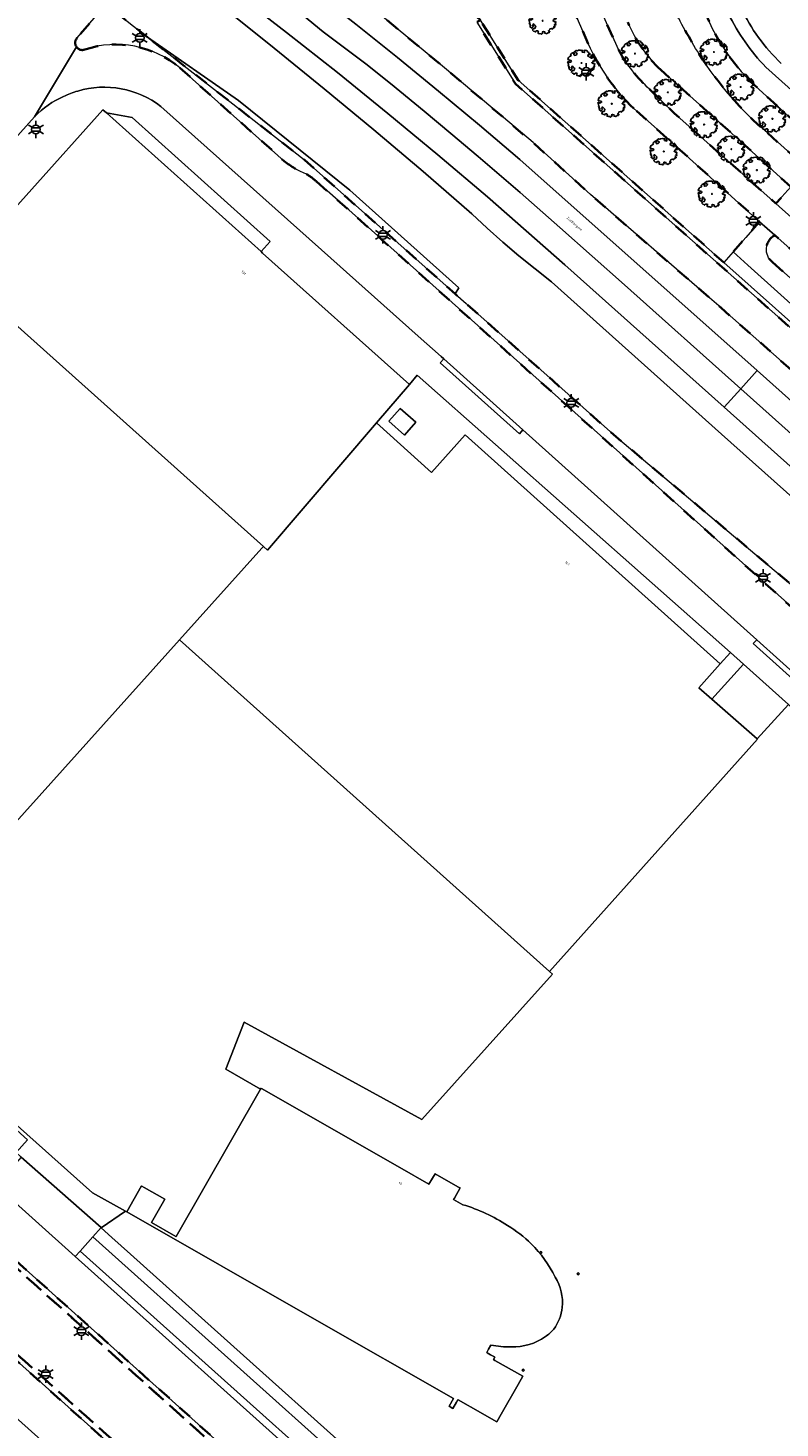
# Model space of a CAD drawing. Extents: x 105780 to 185197, y 477999 to 525027.
# Tile 277 of 562: x 108272 to 108381, y 478286 to 478490. Entities that reach past the tile are written whole.
import ezdxf
from ezdxf.enums import TextEntityAlignment as Align

# ---------------------------------------------------------------- set-up
doc = ezdxf.new("R2010")
doc.units = 0
doc.linetypes.add('XX-HIDDEN', pattern=[4, 2, -2])
for name, color, linetype, lineweight in [('B-GV-GR-BOOM-S', 252, 'Continuous', 25), ('B-GV-GR-HAAG_01-G', 252, 'GR-HAAG1', 13), ('B-GV-GR-MATERIAALGRENS-G', 252, 'XX-HIDDEN', 35), ('B-RO-IE-MEUBILAIR_WEGMEUBILAIR-S', 252, 'Continuous', 25), ('B-RO-IE-TERREINAFSCHEIDING_KUNSTMATIG_SCHUTTING-G', 252, 'IE-TERREINAFSCHEIDING-KUNSTMATIG-DICHT', 18), ('B-XX-KG-KADASTRAAL_BEBOUWING-G', 252, 'Continuous', 20), ('B1-WE-GW-TALUD_KRUIN-G', 252, 'Continuous', 25), ('B1-WE-OG-BEBOUWING-T18', 7, 'Continuous', 18), ('B1-WE-OG-BEBOUWING_LAGE TRAFO-GV', 7, 'Continuous', 18), ('B1-WE-OG-TERREIN_ERF-GV', 252, 'Continuous', 18), ('B1-WE-OG-TOPOGRAFIE-T18', 10, 'Continuous', 18), ('B1-WE-OG-WEG-GV', 7, 'Continuous', 18), ('B1-WE-VH-VERHARDING_ASFALT-GV', 252, 'Continuous', 18), ('B1-WE-VH-VERHARDING_BEDRIJFSVLOERPLAAT-GV', 252, 'Continuous', 18), ('B1-WE-VH-VERHARDING_BETON-GV', 252, 'Continuous', 18), ('B1-WE-VH-VERHARDING_BETONSTRAATSTEEN-GV', 252, 'Continuous', 18), ('B1-WE-VH-VERHARDING_STRAATBAKSTEEN-GV', 252, 'Continuous', 18), ('B1-WE-VH-VERHARDING_TEGEL-GV', 252, 'Continuous', 18)]:
    doc.layers.add(name, color=color, linetype=linetype, lineweight=lineweight)
doc.styles.add('NLCS-ISO', font='NLCS-ISO.ttf')
doc.styles.add('NLCS-ISO-M200-T18', font='NLCS-ISO.ttf', dxfattribs={"height": 0.36})
doc.linetypes.add('GR-HAAG1', pattern='A,6,[176,NLCS.shx,S=0.125,R=0,X=0,Y=0],-2', length=8)
doc.linetypes.add('IE-TERREINAFSCHEIDING-KUNSTMATIG-DICHT', pattern='A,8,-1,[82,NLCS.SHX,S=0.75,R=90,X=0,Y=0],-1', length=10)

# ---------------------------------------------------------------- blocks, each defined once
blk = doc.blocks.new('B-SIE-WEG_LICHTMAST-SO')
at = {"ltscale": 0.1}
for p, q in [((-1.1, 0.63), (-2.19, 1.27)), ((0, 1.27), (0, 2.53)), ((1.1, 0.63), (2.19, 1.27)), ((-1.1, -0.63), (-2.19, -1.27)), ((0, -1.27), (0, -2.53)), ((1.1, -0.63), (2.19, -1.27))]:
    blk.add_line(p, q, dxfattribs=at)
at = {"flags": 128}
for points in [[(-1.16, 0.5), (1.16, 0.5)], [(-1.16, -0.5), (1.16, -0.5)]]:
    blk.add_lwpolyline(points, dxfattribs=at)
at = {"ltscale": 0.1}
blk.add_circle((0, 0), 1.27, dxfattribs=at)
at = {"style": 'NLCS-ISO'}
blk.add_attdef('TYPE', text='', height=1.8, dxfattribs=at).set_placement((0, 2.53), align=Align.BOTTOM_CENTER)
blk = doc.blocks.new('B-SGR-BOOM_06')
at = {"linetype": 'Continuous', "flags": 128}
blk.add_lwpolyline([(1.08, 1.41), (1.01, 1.58), (0.88, 1.63), (0.78, 1.81), (0.51, 1.88), (0.34, 1.81), (0.44, 1.71), (0.43, 1.52), (0.09, 1.59), (0.14, 1.73), (0.07, 1.88), (-0.06, 1.84), (-0.19, 1.88), (-0.46, 1.86), (-0.6, 1.79), (-0.78, 1.83), (-1.02, 1.64), (-0.85, 1.56), (-0.8, 1.46), (-0.63, 1.37), (-0.8, 1.16), (-1.02, 1.11), (-1.17, 1.24), (-1.05, 1.29), (-1.15, 1.54), (-1.45, 1.37), (-1.6, 1.21), (-1.52, 1.14), (-1.6, 1.01), (-1.77, 0.94), (-1.89, 0.82), (-2, 0.49), (-1.55, 0.37), (-1.48, 0.22), (-1.6, 0.12), (-1.8, 0.12), (-1.84, 0.22), (-2.04, 0.15), (-1.9, -0.07), (-1.97, -0.15), (-1.89, -0.22), (-1.95, -0.4), (-1.81, -0.47), (-1.89, -0.62), (-1.77, -0.64), (-1.72, -0.68), (-1.85, -0.84), (-1.57, -1.07), (-1.47, -0.97), (-1.38, -0.79), (-1.45, -0.7), (-1.37, -0.47), (-1.25, -0.54), (-1.12, -0.7), (-1, -0.8), (-1.12, -1.12), (-1.37, -1.17), (-1.47, -1.36), (-1.33, -1.51), (-1.13, -1.56), (-1.11, -1.61), (-1.08, -1.66), (-0.93, -1.49), (-0.73, -1.49), (-0.63, -1.56), (-0.68, -1.71), (-0.68, -1.84), (-0.46, -1.89), (-0.24, -1.88), (-0.19, -1.98), (-0.09, -1.86), (0.04, -1.79), (-0.02, -1.6), (0.11, -1.56), (0.31, -1.61), (0.34, -1.84), (0.46, -1.83), (0.58, -1.89), (0.83, -1.69), (0.95, -1.74), (0.93, -1.66), (1.06, -1.59), (0.96, -1.49), (0.85, -1.46), (1.03, -1.29), (1.05, -1.19), (1.26, -1.14), (1.42, -1.22), (1.51, -1.12), (1.51, -1.05), (1.65, -1.05), (1.65, -0.95), (1.78, -0.91), (1.78, -0.82), (1.63, -0.82), (1.82, -0.64), (1.7, -0.57), (1.85, -0.62), (1.9, -0.5), (1.82, -0.37), (1.93, -0.18), (1.87, -0.1), (1.7, -0.1), (1.5, 0.03), (1.63, 0.12), (1.75, 0.34), (1.82, 0.24), (1.95, 0.29), (1.87, 0.57), (1.88, 0.75), (1.8, 0.79), (1.67, 1.06), (1.53, 1.21), (1.35, 1.04), (1.47, 0.97), (1.57, 0.72), (1.41, 0.69), (1.33, 0.85), (1.2, 0.82), (1.06, 0.92), (0.9, 1.01), (0.98, 1.07), (0.93, 1.17), (1.01, 1.27), (1.15, 1.22), (1.26, 1.29)], close=True, dxfattribs=at)
blk.add_circle((0, 0), 0.06)
at = {"style": 'NLCS-ISO'}
blk.add_attdef('SOORT', text='', height=0.3, dxfattribs=at).set_placement((0, -0.36), align=Align.TOP_CENTER)

msp = doc.modelspace()

# ---------------------------------------------------------------- linework, layer by layer
at = {"layer": 'B-GV-GR-HAAG_01-G', "flags": 128}
msp.add_lwpolyline([(108286.785, 478477.264), (108283.03, 478477.944), (108305.611, 478457.705), (108306.946, 478459.195)], close=True, dxfattribs=at)
at = {"layer": 'B-GV-GR-MATERIAALGRENS-G', "flags": 128}
for points in [[(108386.89, 478473.579), (108378.873, 478480.901), (108377.162, 478482.463), (108375.692, 478484.021), (108374.375, 478485.639), (108373.754, 478486.477), (108372.573, 478488.297), (108371.491, 478490.274), (108355.767, 478525.436), (108354.751, 478527.708), (108351.456, 478535.075), (108346.711, 478545.686), (108345.928, 478547.44), (108340.614, 478558.82)], [(108345.605, 478521.435), (108344.782, 478523.28), (108343.404, 478526.291), (108338.511, 478537.279), (108337.633, 478539.25), (108337.26, 478540.088), (108334.651, 478538.974), (108335.002, 478538.066), (108340.76, 478525.161), (108342.118, 478522.089), (108342.977, 478520.207), (108357.851, 478487.094)], [(108316.742, 478524.308), (108307.576, 478519.275), (108337.643, 478491.494), (108343.17, 478482.734), (108373.175, 478456.115), (108374.534, 478457.659), (108376.386, 478459.758), (108378.406, 478462.077), (108362.995, 478475.96), (108360.028, 478478.597)], [(108353.381, 478488.051), (108347.995, 478500.388), (108342.174, 478513.335), (108337.31, 478519.645)], [(108289.031, 478489.012), (108283.997, 478492.951), (108283.862, 478493.057), (108283.866, 478493.061), (108290.692, 478500.616), (108289.563, 478501.49), (108278.765, 478488.914)], [(108313.708, 478467.918), (108318.416, 478463.786), (108482.863, 478316.332), (108499.096, 478301.701), (108500.592, 478303.35), (108500.619, 478303.386), (108500.643, 478303.424), (108500.666, 478303.462), (108500.687, 478303.502), (108500.705, 478303.543), (108500.722, 478303.584), (108500.737, 478303.627), (108500.749, 478303.67), (108500.76, 478303.713), (108500.768, 478303.757), (108500.773, 478303.802), (108500.777, 478303.847), (108500.778, 478303.891), (108500.777, 478303.936), (108500.774, 478303.981), (108500.77, 478304.018), (108500.764, 478304.055), (108500.757, 478304.091), (108500.748, 478304.128), (108500.737, 478304.163), (108500.725, 478304.199), (108500.712, 478304.234), (108500.697, 478304.268), (108500.681, 478304.302), (108500.663, 478304.334), (108500.644, 478304.367), (108500.624, 478304.398), (108500.602, 478304.428), (108500.579, 478304.458), (108500.555, 478304.486), (108486.303, 478317.234), (108490.035, 478321.355), (108478.968, 478330.394), (108468.242, 478339.164), (108457.832, 478347.675), (108424.407, 478375.003), (108420.577, 478378.135), (108400.082, 478394.892), (108392.413, 478401.161), (108357.055, 478431.003), (108348.203, 478438.872), (108335.542, 478450.125), (108333.951, 478451.54), (108311.946, 478471.098), (108289.031, 478489.012)], [(108293.75, 478484.542), (108308.989, 478470.917)], [(108362.33, 478481.407), (108365.927, 478477.938), (108380.772, 478464.729), (108382.952, 478467.164), (108376.239, 478473.258), (108363.979, 478484.232)], [(108379.531, 478475.036), (108385.407, 478469.802), (108386.681, 478471.26)], [(108384.168, 478456.963), (108380.646, 478460.106)], [(108380.307, 478456.152), (108408.06, 478431.469)], [(108182.536, 478374.13), (108184.165, 478372.659), (108192.163, 478365.488), (108319.106, 478251.681), (108326.306, 478259.722), (108199.211, 478373.737), (108195.116, 478377.41)]]:
    msp.add_lwpolyline(points, dxfattribs=at)
for points in [[(108299.235, 478510.12), (108299.622, 478509.82), (108299.657, 478509.792), (108299.728, 478509.736), (108300.091, 478509.456), (108302.479, 478507.603), (108302.127, 478507.154), (108305.093, 478506.766), (108307.949, 478504.507), (108313.818, 478499.865), (108315.445, 478498.578), (108332.708, 478484.281), (108345.326, 478473.612), (108353.723, 478466.04), (108371.102, 478450.956), (108372.777, 478449.482), (108392.752, 478431.852), (108432.177, 478396.738), (108432.252, 478396.672), (108449.343, 478381.87), (108463.723, 478370.04), (108481.381, 478354.433), (108432.124, 478403.598), (108426.304, 478408.066), (108342.758, 478482.205), (108337.114, 478491.2), (108337.643, 478491.494), (108307.576, 478519.275), (108305.602, 478517.187)], [(108215.438, 478358.191), (108209.162, 478351.263), (108309.865, 478260.97), (108316.111, 478267.866)], [(108215.438, 478358.191), (108316.111, 478267.866), (108309.865, 478260.97), (108209.162, 478351.263)]]:
    msp.add_lwpolyline(points, close=True, dxfattribs=at)
for points in [[(108365.659, 478493.567, 0.0213043), (108369.589, 478486.519)], [(108363.979, 478484.232, -0.10548), (108359.143, 478491.19)], [(108278.765, 478488.914, 0.3536282), (108278.645, 478487.602)], [(108278.645, 478487.602, 0.3535059), (108279.903, 478487.209)], [(108279.903, 478487.209, -0.260354), (108293.75, 478484.542)], [(108360.028, 478478.597, -0.096818), (108353.381, 478488.051)], [(108357.851, 478487.094, 0.0788985), (108362.33, 478481.407)], [(108369.589, 478486.519, 0.073697), (108379.531, 478475.036)], [(108308.989, 478470.917, 0.0743497), (108312.245, 478469.009)], [(108312.245, 478469.009, -0.0634525), (108313.708, 478467.918)], [(108380.646, 478460.106, 0.5465508), (108380.307, 478456.152)]]:
    msp.add_lwpolyline(points, format="xyb", dxfattribs=at)
at = {"layer": 'B-RO-IE-TERREINAFSCHEIDING_KUNSTMATIG_SCHUTTING-G', "flags": 128}
msp.add_lwpolyline([(108337.643, 478491.494), (108337.114, 478491.2), (108342.758, 478482.205), (108426.304, 478408.066), (108432.124, 478403.598), (108432.536, 478404.127), (108429.353, 478406.591), (108425.591, 478409.502), (108407.353, 478425.721), (108373.175, 478456.115), (108343.17, 478482.734)], close=True, dxfattribs=at)
at = {"layer": 'B-XX-KG-KADASTRAAL_BEBOUWING-G', "flags": 128}
for points in [[(108305.84, 478457.5), (108305.611, 478457.705), (108283.03, 478477.944), (108282.516, 478478.405), (108261.734, 478455.228), (108261.224, 478454.659), (108305.949, 478414.643), (108306.563, 478414.094), (108322.467, 478432.69), (108327.263, 478438.298)], [(108261.224, 478454.659), (108261.053, 478454.473), (108220.894, 478409.62), (108265.369, 478369.737), (108265.502, 478369.618), (108293.714, 478401.042), (108305.716, 478414.411), (108305.949, 478414.643)], [(108372.654, 478397.53), (108335.412, 478430.946), (108330.502, 478425.476), (108322.467, 478432.69), (108306.563, 478414.094), (108305.949, 478414.643), (108305.716, 478414.411), (108293.714, 478401.042), (108347.714, 478352.588), (108378.097, 478386.541), (108378.07, 478386.565), (108371.436, 478392.352), (108369.512, 478394.031)]]:
    msp.add_lwpolyline(points, close=True, dxfattribs=at)
for points in [[(108264.499, 478335.004), (108281.014, 478320.3), (108285.812, 478317.609), (108285.998, 478317.516), (108288.157, 478321.299), (108288.226, 478321.259), (108288.545, 478321.077), (108291.543, 478319.364), (108289.607, 478315.974), (108293.175, 478313.93), (108293.239, 478313.893), (108305.541, 478335.448), (108300.463, 478338.353), (108303.169, 478345.222), (108329.064, 478331.017), (108348.143, 478352.203), (108347.714, 478352.588), (108293.714, 478401.042), (108265.502, 478369.618)], [(108335.092, 478318.553), (108333.734, 478319.323), (108333.84, 478319.509), (108334.688, 478321), (108334.621, 478321.038), (108334.354, 478321.191), (108331.027, 478323.078), (108330.659, 478322.454), (108330.13, 478321.557), (108325.893, 478323.987), (108305.668, 478335.538), (108305.611, 478335.57), (108305.541, 478335.448), (108293.239, 478313.893), (108293.175, 478313.93), (108289.607, 478315.974), (108291.543, 478319.364), (108288.545, 478321.077), (108288.226, 478321.259), (108288.157, 478321.299), (108285.998, 478317.516), (108313.433, 478301.847), (108333.733, 478290.253), (108333.091, 478289.131), (108333.629, 478288.823), (108334.153, 478289.739), (108334.348, 478290.079), (108334.397, 478290.066), (108337.65, 478288.204), (108338.923, 478287.476), (108340.025, 478286.846), (108340.676, 478287.987), (108343.129, 478292.288), (108343.811, 478293.508), (108339.722, 478295.836), (108339.551, 478295.953), (108339.748, 478296.292), (108339.709, 478296.328), (108339.117, 478296.664), (108338.608, 478296.952), (108338.565, 478296.996), (108338.836, 478297.481), (108339.164, 478298.067)]]:
    msp.add_lwpolyline(points, dxfattribs=at)
for points in [[(108341.589, 478315.52, 0.0721905), (108335.092, 478318.553)], [(108345.066, 478312.853, 0.0624868), (108341.589, 478315.52)], [(108348.549, 478307.981, 0.0855801), (108345.066, 478312.853)], [(108346.603, 478311.598, 1), (108346.309, 478311.598)], [(108346.309, 478311.598, 1), (108346.603, 478311.598)], [(108349.576, 478303.567, 0.1706336), (108348.549, 478307.981)], [(108352.071, 478308.47, 0.9967051), (108351.768, 478308.47)], [(108351.768, 478308.47, 0.9967051), (108352.071, 478308.47)], [(108348.37, 478300.376, 0.1266385), (108349.576, 478303.567)], [(108342.119, 478297.818, 0.1648209), (108347.144, 478299.312)], [(108347.144, 478299.312, 0.0506487), (108348.37, 478300.376)], [(108339.164, 478298.067, 0.0592288), (108342.119, 478297.818)], [(108344.018, 478294.414, 0.9933333), (108343.718, 478294.414)], [(108343.718, 478294.414, 1), (108344.018, 478294.414)]]:
    msp.add_lwpolyline(points, format="xyb", dxfattribs=at)
at = {"layer": 'B1-WE-GW-TALUD_KRUIN-G', "flags": 128}
msp.add_lwpolyline([(108490.035, 478321.355), (108470.67, 478341.986), (108404.057, 478403.222), (108372.825, 478431.037), (108348.039, 478453.304), (108345.612, 478455.172), (108343.234, 478457.101), (108340.905, 478459.09), (108338.629, 478461.139), (108336.406, 478463.245), (108329.28, 478469.401), (108322.092, 478475.484), (108314.842, 478481.493), (108307.531, 478487.428), (108300.159, 478493.287), (108294.76, 478496.804), (108294.811, 478498.925)], dxfattribs=at)
at = {"layer": 'B1-WE-OG-BEBOUWING_LAGE TRAFO-GV', "flags": 128}
msp.add_lwpolyline([(108325.943, 478434.82), (108324.274, 478432.943), (108326.556, 478430.913), (108328.225, 478432.789)], close=True, dxfattribs=at)
at = {"layer": 'B1-WE-OG-TERREIN_ERF-GV'}
for points in [[(108375.714, 478493.292, 0.0968823), (108381.557, 478485.19)], [(108335.092, 478318.553, -0.0721905), (108341.589, 478315.52)], [(108341.589, 478315.52, -0.0624868), (108345.066, 478312.853)], [(108345.066, 478312.853, -0.0855801), (108348.549, 478307.981)], [(108346.309, 478311.598, -1), (108346.603, 478311.598)], [(108346.603, 478311.598, -1), (108346.309, 478311.598)], [(108348.549, 478307.981, -0.1706336), (108349.576, 478303.567)], [(108351.768, 478308.47, -0.9967051), (108352.071, 478308.47)], [(108352.071, 478308.47, -0.9967051), (108351.768, 478308.47)], [(108349.576, 478303.567, -0.1266385), (108348.37, 478300.376)], [(108347.144, 478299.312, -0.1648209), (108342.119, 478297.818)], [(108348.37, 478300.376, -0.0506487), (108347.144, 478299.312)], [(108342.119, 478297.818, -0.0592288), (108339.164, 478298.067)], [(108343.718, 478294.414, -0.9933333), (108344.018, 478294.414)], [(108344.018, 478294.414, -1), (108343.718, 478294.414)]]:
    msp.add_lwpolyline(points, format="xyb", dxfattribs=at)
at = {"layer": 'B1-WE-OG-TERREIN_ERF-GV', "flags": 128}
for points in [[(108328.415, 478439.645), (108327.263, 478438.298), (108322.467, 478432.69), (108330.502, 478425.476), (108335.412, 478430.946), (108372.654, 478397.53), (108374.145, 478399.19)], [(108325.943, 478434.82), (108328.225, 478432.789), (108326.556, 478430.913), (108324.274, 478432.943)]]:
    msp.add_lwpolyline(points, close=True, dxfattribs=at)
for points in [[(108382.622, 478391.597), (108378.07, 478386.565), (108378.097, 478386.541), (108347.714, 478352.588), (108348.143, 478352.203), (108329.064, 478331.017), (108303.169, 478345.222), (108300.463, 478338.353), (108305.541, 478335.448), (108305.611, 478335.57), (108305.668, 478335.538), (108325.893, 478323.987), (108330.13, 478321.557), (108330.659, 478322.454), (108331.027, 478323.078), (108334.354, 478321.191), (108334.621, 478321.038), (108334.688, 478321), (108333.84, 478319.509), (108333.734, 478319.323), (108335.092, 478318.553)], [(108339.164, 478298.067), (108338.836, 478297.481), (108338.565, 478296.996), (108338.608, 478296.952), (108339.117, 478296.664), (108339.709, 478296.328), (108339.748, 478296.292), (108339.551, 478295.953), (108339.722, 478295.836), (108343.811, 478293.508), (108343.129, 478292.288), (108340.676, 478287.987), (108340.025, 478286.846), (108338.923, 478287.476), (108337.65, 478288.204), (108334.397, 478290.066), (108334.348, 478290.079), (108334.153, 478289.739), (108333.629, 478288.823), (108333.091, 478289.131), (108333.733, 478290.253), (108313.433, 478301.847), (108285.998, 478317.516), (108285.812, 478317.609), (108282.286, 478315.198), (108283.836, 478313.794), (108286.565, 478311.326), (108290.358, 478307.914), (108330.306, 478272.096)]]:
    msp.add_lwpolyline(points, dxfattribs=at)
at = {"layer": 'B1-WE-OG-WEG-GV', "flags": 128}
for points in [[(108392.752, 478431.852), (108372.777, 478449.482), (108371.102, 478450.956), (108353.723, 478466.04), (108345.326, 478473.612), (108332.708, 478484.281), (108315.445, 478498.578), (108313.818, 478499.865), (108307.949, 478504.507), (108305.093, 478506.766), (108302.127, 478507.154), (108302.446, 478504.124), (108313.364, 478495.702), (108319.468, 478490.907), (108325.526, 478486.053), (108331.538, 478481.142), (108337.502, 478476.174), (108343.418, 478471.148), (108378.061, 478440.355), (108452.609, 478373.702)], [(108447.812, 478368.337), (108373.249, 478434.972), (108349.968, 478455.797), (108338.693, 478465.715), (108331.446, 478471.832), (108324.134, 478477.871), (108316.757, 478483.831), (108309.316, 478489.711), (108301.812, 478495.51)], [(108283.997, 478492.951), (108289.031, 478489.012), (108302.33, 478479.775), (108318.578, 478466.683), (108334.487, 478452.426), (108333.951, 478451.54), (108335.542, 478450.125), (108348.203, 478438.872), (108357.055, 478431.003), (108392.413, 478401.161)], [(108300.159, 478493.287), (108307.531, 478487.428), (108314.842, 478481.493), (108322.092, 478475.484), (108329.28, 478469.401), (108336.406, 478463.245), (108338.629, 478461.139), (108340.905, 478459.09), (108343.234, 478457.101), (108345.612, 478455.172), (108348.039, 478453.304), (108372.825, 478431.037), (108404.057, 478403.222)], [(108404.057, 478403.222), (108372.825, 478431.037), (108348.039, 478453.304), (108345.612, 478455.172), (108343.234, 478457.101), (108340.905, 478459.09), (108338.629, 478461.139), (108336.406, 478463.245), (108329.28, 478469.401), (108322.092, 478475.484), (108314.842, 478481.493), (108307.531, 478487.428), (108300.159, 478493.287)]]:
    msp.add_lwpolyline(points, dxfattribs=at)
msp.add_lwpolyline([(108289.031, 478489.012), (108311.946, 478471.098), (108333.951, 478451.54), (108334.487, 478452.426), (108318.578, 478466.683), (108302.33, 478479.775)], close=True, dxfattribs=at)
at = {"layer": 'B1-WE-VH-VERHARDING_ASFALT-GV', "flags": 128}
for points in [[(108357.851, 478487.094), (108342.977, 478520.207), (108342.118, 478522.089), (108340.76, 478525.161), (108335.002, 478538.066), (108334.651, 478538.974), (108331.759, 478546.461)], [(108333.218, 478532.259), (108342.174, 478513.335), (108347.995, 478500.388), (108353.381, 478488.051)], [(108278.765, 478488.914), (108289.563, 478501.49)], [(108255.882, 478458.749), (108256.245, 478459.195), (108272.554, 478477.386), (108278.645, 478487.602)], [(108278.645, 478487.602), (108272.554, 478477.386)], [(108308.989, 478470.917), (108293.75, 478484.542)], [(108363.979, 478484.232), (108376.239, 478473.258), (108382.952, 478467.164), (108385.206, 478465.143), (108388.537, 478462.155), (108390.289, 478465.499), (108387.64, 478467.818), (108385.407, 478469.802), (108379.531, 478475.036)], [(108360.028, 478478.597), (108362.995, 478475.96), (108378.406, 478462.077), (108380.646, 478460.106), (108384.168, 478456.963), (108386.388, 478459.71), (108383.032, 478462.722), (108381.759, 478463.853), (108380.772, 478464.729), (108365.927, 478477.938), (108362.33, 478481.407)], [(108290.985, 478478.881), (108314.457, 478457.983), (108328.555, 478445.377), (108331.928, 478442.377), (108332.283, 478442.061), (108334.207, 478440.348), (108343.848, 478431.691), (108377.984, 478401.039), (108388.087, 478391.968)], [(108704.337, 478112.041), (108700.72, 478115.831), (108661.824, 478155.926), (108641.268, 478174.325), (108583.301, 478226.298), (108511.378, 478290.763), (108501.5, 478299.613), (108499.096, 478301.701), (108482.863, 478316.332), (108318.416, 478463.786), (108313.708, 478467.918)], [(108191.304, 478357.961), (108241.683, 478312.701), (108241.769, 478312.624), (108241.889, 478312.516), (108256.174, 478299.671), (108256.186, 478299.66), (108256.199, 478299.648), (108314.06, 478247.897), (108315.05, 478247.011), (108316.159, 478246.005), (108316.661, 478245.555), (108345.539, 478219.637), (108349.556, 478224.364), (108349.122, 478224.754), (108335.182, 478237.263), (108320.672, 478250.261), (108319.106, 478251.681), (108192.163, 478365.488)]]:
    msp.add_lwpolyline(points, dxfattribs=at)
at = {"layer": 'B1-WE-VH-VERHARDING_ASFALT-GV'}
for points in [[(108369.589, 478486.519, -0.0213043), (108365.659, 478493.567)], [(108359.143, 478491.19, 0.10548), (108363.979, 478484.232)], [(108278.645, 478487.602, -0.3536282), (108278.765, 478488.914)], [(108279.903, 478487.209, -0.3535059), (108278.645, 478487.602)], [(108293.75, 478484.542, 0.260354), (108279.903, 478487.209)], [(108353.381, 478488.051, 0.096818), (108360.028, 478478.597)], [(108362.33, 478481.407, -0.0788985), (108357.851, 478487.094)], [(108379.531, 478475.036, -0.073697), (108369.589, 478486.519)], [(108276.785, 478480.349, -0.0410691), (108278.847, 478481.148)], [(108278.847, 478481.148, -0.2408293), (108290.985, 478478.881)], [(108272.554, 478477.386, -0.1070403), (108276.785, 478480.349)], [(108312.245, 478469.009, -0.0743497), (108308.989, 478470.917)], [(108313.708, 478467.918, 0.0634525), (108312.245, 478469.009)]]:
    msp.add_lwpolyline(points, format="xyb", dxfattribs=at)
at = {"layer": 'B1-WE-VH-VERHARDING_ASFALT-GV', "flags": 128}
for points in [[(108360.269, 478237.598), (108358.263, 478239.398), (108351.159, 478245.773), (108278.47, 478311.002), (108266.863, 478321.418), (108203.268, 478378.486), (108199.211, 478373.737), (108326.306, 478259.722), (108327.904, 478258.31), (108342.728, 478244.993), (108356.244, 478232.952)], [(108270.588, 478325.496), (108269.566, 478324.336), (108267.662, 478322.235), (108266.863, 478321.418), (108278.47, 478311.002), (108279.195, 478311.778), (108281.075, 478313.89), (108282.259, 478315.222)]]:
    msp.add_lwpolyline(points, close=True, dxfattribs=at)
at = {"layer": 'B1-WE-VH-VERHARDING_BEDRIJFSVLOERPLAAT-GV', "flags": 128}
for points in [[(108332.283, 478442.061), (108331.771, 478441.49), (108343.335, 478431.12), (108343.848, 478431.691), (108334.207, 478440.348)], [(108377.984, 478401.039), (108377.475, 478400.472), (108387.576, 478391.397), (108388.087, 478391.968)], [(108376.05, 478397.483), (108374.145, 478399.19), (108372.654, 478397.53), (108369.512, 478394.031), (108371.436, 478392.352)]]:
    msp.add_lwpolyline(points, close=True, dxfattribs=at)
at = {"layer": 'B1-WE-VH-VERHARDING_BETON-GV', "flags": 128}
for points in [[(108302.446, 478504.124), (108300.237, 478501.301), (108308.67, 478494.788), (108314.705, 478489.813), (108320.92, 478485.123), (108324.491, 478482.241), (108329.444, 478478.187), (108333.342, 478474.961), (108337.316, 478471.612), (108343.442, 478466.34), (108349.219, 478461.24), (108358.658, 478452.858), (108375.654, 478437.662), (108378.061, 478440.355), (108343.418, 478471.148), (108337.502, 478476.174), (108331.538, 478481.142), (108325.526, 478486.053), (108319.468, 478490.907), (108313.364, 478495.702)], [(108300.237, 478501.301), (108297.996, 478498.437), (108301.812, 478495.51), (108309.316, 478489.711), (108316.757, 478483.831), (108324.134, 478477.871), (108331.446, 478471.832), (108338.693, 478465.715), (108349.968, 478455.797), (108373.249, 478434.972), (108375.654, 478437.662), (108358.658, 478452.858), (108349.219, 478461.24), (108343.442, 478466.34), (108337.316, 478471.612), (108333.342, 478474.961), (108329.444, 478478.187), (108324.491, 478482.241), (108320.92, 478485.123), (108314.705, 478489.813), (108308.67, 478494.788)], [(108378.061, 478440.355), (108375.654, 478437.662), (108450.202, 478371.01), (108452.609, 478373.702)], [(108375.654, 478437.662), (108373.249, 478434.972), (108447.812, 478368.337), (108450.202, 478371.01)]]:
    msp.add_lwpolyline(points, close=True, dxfattribs=at)
at = {"layer": 'B1-WE-VH-VERHARDING_BETONSTRAATSTEEN-GV', "flags": 128}
msp.add_lwpolyline([(108376.05, 478397.483), (108371.436, 478392.352), (108378.07, 478386.565), (108382.622, 478391.597)], close=True, dxfattribs=at)
at = {"layer": 'B1-WE-VH-VERHARDING_STRAATBAKSTEEN-GV'}
for points in [[(108278.847, 478481.148, 0.0410691), (108276.785, 478480.349)], [(108290.985, 478478.881, 0.2408293), (108278.847, 478481.148)], [(108276.785, 478480.349, 0.1070403), (108272.554, 478477.386)]]:
    msp.add_lwpolyline(points, format="xyb", dxfattribs=at)
at = {"layer": 'B1-WE-VH-VERHARDING_STRAATBAKSTEEN-GV', "flags": 128}
for points in [[(108343.848, 478431.691), (108343.335, 478431.12), (108331.771, 478441.49), (108332.283, 478442.061), (108331.928, 478442.377), (108328.555, 478445.377), (108314.457, 478457.983), (108290.985, 478478.881)], [(108272.554, 478477.386), (108256.245, 478459.195), (108255.882, 478458.749), (108261.224, 478454.659), (108261.734, 478455.228), (108282.516, 478478.405), (108283.03, 478477.944), (108286.785, 478477.264), (108306.946, 478459.195), (108305.611, 478457.705), (108305.84, 478457.5), (108327.263, 478438.298), (108328.415, 478439.645), (108374.145, 478399.19), (108376.05, 478397.483), (108382.622, 478391.597), (108385.427, 478388.998), (108387.576, 478391.397), (108377.475, 478400.472), (108377.984, 478401.039), (108343.848, 478431.691)]]:
    msp.add_lwpolyline(points, dxfattribs=at)
for points in [[(108264.18, 478334.649), (108271.525, 478328.034), (108269.848, 478326.162), (108270.588, 478325.496), (108282.259, 478315.222), (108282.286, 478315.198), (108285.812, 478317.609), (108281.014, 478320.3), (108264.499, 478335.004)], [(108282.259, 478315.222), (108281.075, 478313.89), (108338.729, 478262.188), (108354.363, 478248.187), (108355.445, 478249.367), (108339.919, 478263.441), (108339.815, 478263.316), (108333.44, 478268.979), (108333.562, 478269.097), (108330.306, 478272.096), (108290.358, 478307.914), (108286.565, 478311.326), (108283.836, 478313.794), (108282.286, 478315.198)], [(108281.075, 478313.89), (108279.195, 478311.778), (108336.772, 478260.179), (108352.487, 478246.071), (108354.363, 478248.187), (108338.729, 478262.188)], [(108279.195, 478311.778), (108278.47, 478311.002), (108351.159, 478245.773), (108351.652, 478246.317), (108352.271, 478245.8), (108352.487, 478246.071), (108336.772, 478260.179)]]:
    msp.add_lwpolyline(points, close=True, dxfattribs=at)
at = {"layer": 'B1-WE-VH-VERHARDING_TEGEL-GV', "flags": 128}
for points in [[(108337.693, 478573.15), (108334.83, 478571.975), (108339.868, 478560.529), (108340.614, 478558.82), (108345.928, 478547.44), (108346.711, 478545.686), (108351.456, 478535.075), (108354.751, 478527.708), (108355.767, 478525.436), (108371.491, 478490.274), (108372.573, 478488.297), (108373.754, 478486.477), (108374.375, 478485.639), (108375.692, 478484.021), (108377.162, 478482.463), (108378.873, 478480.901), (108386.89, 478473.579)], [(108397.062, 478468.731), (108379.325, 478484.64)], [(108379.325, 478484.64), (108397.062, 478468.731)], [(108380.646, 478460.106), (108378.406, 478462.077), (108376.386, 478459.758), (108374.534, 478457.659), (108376.686, 478455.725), (108407.56, 478427.986), (108408.504, 478427.138), (108410.993, 478428.894), (108408.06, 478431.469), (108380.307, 478456.152)]]:
    msp.add_lwpolyline(points, dxfattribs=at)
at = {"layer": 'B1-WE-VH-VERHARDING_TEGEL-GV'}
for points in [[(108381.557, 478485.19, -0.0968823), (108375.714, 478493.292)], [(108379.325, 478484.64, -0.0818018), (108373.862, 478492.444)], [(108373.862, 478492.444, 0.0818018), (108379.325, 478484.64)], [(108380.307, 478456.152, -0.5465508), (108380.646, 478460.106)]]:
    msp.add_lwpolyline(points, format="xyb", dxfattribs=at)
at = {"layer": 'B1-WE-VH-VERHARDING_TEGEL-GV', "flags": 128}
for points in [[(108385.206, 478465.143), (108382.952, 478467.164), (108380.772, 478464.729), (108381.759, 478463.853), (108383.032, 478462.722)], [(108376.686, 478455.725), (108374.534, 478457.659), (108373.175, 478456.115), (108407.353, 478425.721), (108408.504, 478427.138), (108407.56, 478427.986)]]:
    msp.add_lwpolyline(points, close=True, dxfattribs=at)

# ---------------------------------------------------------------- block references
at = {"layer": 'B-GV-GR-BOOM-S', "linetype": 'Continuous', "lineweight": 0}
for p in [(108346.728, 478491.407), (108352.404, 478485.247), (108360.215, 478486.62), (108371.739, 478486.852), (108365.019, 478480.961), (108375.642, 478481.735), (108356.817, 478479.298), (108380.274, 478477.104), (108370.3, 478476.252), (108374.277, 478472.663), (108364.416, 478472.33), (108378.009, 478469.607), (108371.449, 478466.127)]:
    msp.add_blockref('B-SGR-BOOM_06', p, dxfattribs=at)
at = {"layer": 'B-RO-IE-MEUBILAIR_WEGMEUBILAIR-S', "xscale": 0.5, "yscale": 0.5, "zscale": 0.5}
for p in [(108287.895, 478488.908), (108353.095, 478483.953), (108272.743, 478475.545), (108377.489, 478462.192), (108323.414, 478460.153), (108350.905, 478435.617), (108378.901, 478410.095), (108279.376, 478300.088), (108274.176, 478293.837)]:
    msp.add_blockref('B-SIE-WEG_LICHTMAST-SO', p, dxfattribs=at)

# ---------------------------------------------------------------- texts
at = {"layer": 'B1-WE-OG-BEBOUWING-T18', "style": 'NLCS-ISO-M200-T18'}
for s, rotation, p in [('131', 318.1, (108303.06, 478454.62)), ('141', 318.1, (108350.328, 478412.188)), ('18', 330.1, (108325.936, 478321.656))]:
    msp.add_text(s, height=0.36, rotation=rotation, dxfattribs=at).set_placement(p, align=Align.MIDDLE)
at = {"layer": 'B1-WE-OG-TOPOGRAFIE-T18', "style": 'NLCS-ISO-M200-T18'}
msp.add_text('Zuidtangent', height=0.36, rotation=318.4, dxfattribs=at).set_placement((108351.35, 478461.722), align=Align.MIDDLE)

doc.saveas('drawing.dxf')
